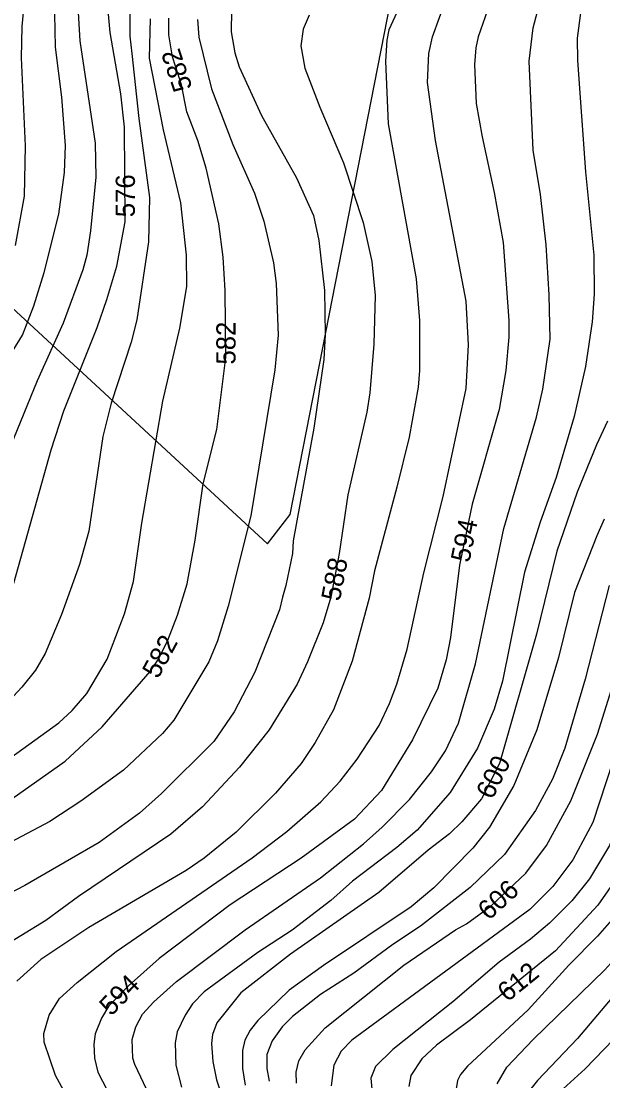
# Model space of a CAD drawing. Extents: x -709418 to -703832, y -1161719 to -1157826.
# Drawn here: x -708650.5 to -708408.6, y -1160123.5 to -1159682.6 of the extents above; entities that cross this region are included whole.
import ezdxf

# ---------------------------------------------------------------- set-up
doc = ezdxf.new("R2010")
doc.units = 0
for name, color, linetype in [('120_vrstevnice hlavní', 7, 'Continuous'), ('121_vrstevnice hlavní_popis', 7, 'Continuous'), ('122_vrstevnice základní', 7, 'Continuous'), ('609_LBC_stav', 7, 'Continuous')]:
    doc.layers.add(name, color=color, linetype=linetype)

msp = doc.modelspace()

# ---------------------------------------------------------------- linework, layer by layer
at = {"layer": '120_vrstevnice hlavní'}
for points in [[(-708527.53, -1159360.45), (-708528.69, -1159383.06), (-708528.4, -1159387.4), (-708527.44, -1159396.57), (-708526.33, -1159411.68), (-708527.06, -1159436.56), (-708528.07, -1159445.23), (-708533.71, -1159466.93), (-708539.93, -1159483.42), (-708563.65, -1159532.02), (-708575.37, -1159552.27), (-708594.46, -1159579.32), (-708613.12, -1159600.58), (-708626.72, -1159617.8), (-708633.37, -1159627.34), (-708641.04, -1159641.37), (-708644.65, -1159650.05), (-708649.43, -1159676.09), (-708650.29, -1159684.77), (-708650.58, -1159697.78), (-708648.85, -1159734.52), (-708649.28, -1159755.35), (-708653.04, -1159775.89)], [(-708314.72, -1159669.14), (-708317.03, -1159706.17), (-708317.9, -1159757.09), (-708321.37, -1159808), (-708323.54, -1159821.89), (-708331.06, -1159840.4), (-708354.49, -1159891.32), (-708372, -1159923.72), (-708380.68, -1159942.23), (-708386.17, -1159956.12), (-708390.66, -1159970), (-708400.64, -1160011.66), (-708405.84, -1160025.55), (-708414.09, -1160039.43), (-708421.47, -1160048.69), (-708430.72, -1160057.95), (-708438.68, -1160064.6), (-708451.7, -1160074.15), (-708470.93, -1160090.64), (-708495.96, -1160110.45), (-708503.19, -1160117.54), (-708505.07, -1160122.46), (-708504.2, -1160131.72)], [(-708491.62, -1159673.19), (-708497.55, -1159686.21), (-708498.42, -1159690.55), (-708498.99, -1159699.23), (-708497.84, -1159725.27), (-708486.27, -1159789.78), (-708484.82, -1159807.13), (-708484.82, -1159827.96), (-708485.4, -1159834.91), (-708489.16, -1159855.74), (-708494.22, -1159876.56), (-708503.62, -1159911.28), (-708505.79, -1159922.71), (-708512.85, -1159948.88), (-708520.67, -1159969.19), (-708528.21, -1159982.73), (-708534, -1159991.41), (-708544.7, -1160003.85), (-708561.05, -1160020.05), (-708574.35, -1160030.9), (-708581.88, -1160035.96), (-708622.38, -1160059.68), (-708642.34, -1160072.99), (-708652.32, -1160082.1)], [(-708591.57, -1159840.69), (-708584.48, -1159810.32), (-708581.59, -1159792.96), (-708581.73, -1159779.94), (-708584.05, -1159758.24), (-708591.28, -1159727.87), (-708597.16, -1159697.97), (-708596.77, -1159681.58)], [(-708657.38, -1159990.83), (-708634.82, -1159974.49), (-708629.32, -1159969.43), (-708623.24, -1159962.34), (-708614.71, -1159948.02), (-708607.48, -1159929.21), (-708603.86, -1159915.76), (-708600.33, -1159891.54), (-708591.57, -1159840.69)], [(-708406.57, -1159849.08), (-708411.2, -1159858.92), (-708419.3, -1159878.59), (-708427.68, -1159903.18), (-708436.22, -1159937.6), (-708451.55, -1159991.41), (-708459.07, -1160006.17), (-708467.17, -1160015.71), (-708472.38, -1160020.77), (-708481.2, -1160027.57), (-708501.77, -1160045.09), (-708538.48, -1160070.82), (-708559.17, -1160086.88), (-708569.15, -1160099.32), (-708570.88, -1160104.23), (-708571.32, -1160108), (-708570.74, -1160115.52), (-708569.29, -1160123.04), (-708565.53, -1160134.32)], [(-708396.3, -1160098.16), (-708415.97, -1160118.55), (-708425.08, -1160126.8)]]:
    msp.add_lwpolyline(points, dxfattribs=at)
at = {"layer": '122_vrstevnice základní'}
for points in [[(-708452.56, -1160124.77), (-708448.51, -1160117.83), (-708437.52, -1160106.26), (-708407.72, -1160077.33), (-708399.05, -1160067.64), (-708389.07, -1160053.03), (-708375.32, -1160027.57), (-708371.13, -1160018.31), (-708364.76, -1159999.8), (-708358.26, -1159972.03), (-708355.51, -1159964.8), (-708350.59, -1159954.53), (-708323.11, -1159912.15), (-708298.81, -1159877.43), (-708289.69, -1159861.23), (-708285.64, -1159849.66), (-708281.45, -1159831.15), (-708279.71, -1159817.26), (-708279.86, -1159801.06), (-708278.12, -1159775.6), (-708277.25, -1159752.46), (-708274.07, -1159713.11), (-708273.93, -1159683.03), (-708272.48, -1159656.99)], [(-708261.63, -1159667.41), (-708261.63, -1159712.54), (-708265.25, -1159769.24), (-708266.55, -1159817.26), (-708269.01, -1159834.62), (-708271.76, -1159846.19), (-708275.09, -1159856.31), (-708279.28, -1159865.86), (-708307.34, -1159915.91), (-708316.74, -1159930.95), (-708335.84, -1159959.01), (-708345.24, -1159975.5), (-708351.6, -1159991.12), (-708362.31, -1160024.1), (-708366.93, -1160035.09), (-708383.71, -1160062.58), (-708392.68, -1160074.58), (-708419.15, -1160105.97), (-708435.79, -1160123.33), (-708438.53, -1160126.8)], [(-708605.31, -1159670.3), (-708605.31, -1159688.81), (-708604.44, -1159696.05), (-708601.55, -1159723.12), (-708597.21, -1159755.93), (-708597.5, -1159774.45), (-708602.42, -1159806.84), (-708604.73, -1159816.1), (-708613.12, -1159841.56), (-708616.59, -1159855.45), (-708622.38, -1159894.79), (-708626.28, -1159908.68), (-708633.8, -1159929.5), (-708640.6, -1159945.7), (-708644.51, -1159952.65), (-708650.29, -1159959.73), (-708662.73, -1159973.04)], [(-708627.01, -1159676.67), (-708626.14, -1159690.84), (-708619.77, -1159733.36), (-708619.48, -1159747.54), (-708621.65, -1159769.82), (-708623.24, -1159779.94), (-708624.84, -1159786.02), (-708633.08, -1159808.29), (-708643.93, -1159832.3), (-708654.92, -1159859.5)], [(-708653.62, -1159916.49), (-708638, -1159860.94), (-708632.79, -1159844.74), (-708618.91, -1159810.03), (-708614.85, -1159798.46), (-708610.8, -1159784.57), (-708607.33, -1159766.06), (-708607.48, -1159726.71), (-708609.07, -1159712.83), (-708613.55, -1159687.37), (-708614.71, -1159673.48)], [(-708630.62, -1160131.72), (-708636.26, -1160121.3), (-708640.89, -1160107.42), (-708641.04, -1160103.8), (-708638.86, -1160096.13), (-708634.53, -1160089.33), (-708627.29, -1160082.54), (-708610.95, -1160069.66), (-708554.39, -1160030.75), (-708540.07, -1160019.76), (-708525.9, -1160007.47), (-708517.8, -1159998.79), (-708510.71, -1159989.68), (-708501.6, -1159975.65), (-708497.26, -1159966.53), (-708494.22, -1159958.43), (-708490.03, -1159943.97), (-708483.08, -1159912.15), (-708474.98, -1159880.32), (-708465.44, -1159835.48), (-708464.42, -1159817.26), (-708465.44, -1159799.03), (-708478.17, -1159732.21), (-708481.49, -1159708.05), (-708480.91, -1159696.05), (-708479.47, -1159689.1), (-708473.54, -1159672.9)], [(-708455.6, -1159675.22), (-708460.37, -1159689.1), (-708461.39, -1159693.73), (-708461.97, -1159700.68), (-708461.24, -1159716.88), (-708458.78, -1159730.76), (-708453.72, -1159753.91), (-708450.1, -1159774.73), (-708447.65, -1159807.13), (-708447.65, -1159814.08), (-708448.95, -1159827.96), (-708451.7, -1159844.16), (-708462.98, -1159883.51), (-708468.19, -1159908.96), (-708471.95, -1159939.05), (-708473.68, -1159948.31), (-708477.15, -1159960.17), (-708487.71, -1159981.57), (-708500.59, -1160002.69), (-708511.87, -1160014.7), (-708534.08, -1160030.87), (-708563.65, -1160050.28), (-708593.16, -1160072.56), (-708605.89, -1160083.98), (-708613.99, -1160092.37), (-708617.17, -1160097.44), (-708619.77, -1160103.94), (-708620.35, -1160108.28), (-708620.06, -1160114.07), (-708618.61, -1160119.85), (-708612.69, -1160131.43)], [(-708597.21, -1160129.69), (-708603.28, -1160116.67), (-708604.01, -1160114.07), (-708604.3, -1160106.26), (-708602.85, -1160101.05), (-708600.1, -1160095.84), (-708595.33, -1160090.64), (-708585.93, -1160082.25), (-708557.29, -1160060.7), (-708526.04, -1160039), (-708508.11, -1160024.97), (-708500.3, -1160018.03), (-708489.01, -1160006.45), (-708479.9, -1159994.88), (-708473.97, -1159986.2), (-708468.62, -1159974.63), (-708461.53, -1159950.04), (-708449.82, -1159893.63), (-708436.22, -1159847.34), (-708433.47, -1159835.77), (-708430.43, -1159814.95), (-708430.87, -1159796.43), (-708432.17, -1159775.6), (-708434.48, -1159754.77), (-708437.52, -1159736.26), (-708439.26, -1159699.23), (-708437.52, -1159685.34), (-708434.48, -1159673.77)], [(-708665.05, -1159837.51), (-708650, -1159813.21), (-708645.23, -1159801.06), (-708640.89, -1159787.17), (-708634.82, -1159762.87), (-708632.5, -1159745.52), (-708632.07, -1159734.38), (-708633.66, -1159714.27), (-708636.26, -1159693.44), (-708636.55, -1159679.56)], [(-708562.97, -1159678.03), (-708563.22, -1159687.08), (-708561.62, -1159695.76), (-708559.89, -1159701.54), (-708550.49, -1159721.79), (-708536.02, -1159747.83), (-708528.94, -1159763.45), (-708526.77, -1159773.87), (-708524.31, -1159794.7), (-708524.02, -1159812.92), (-708524.6, -1159823.33), (-708528.79, -1159851.97), (-708537.33, -1159898.84), (-708537.61, -1159904.05), (-708540.4, -1159917.42), (-708541.81, -1159922.27), (-708543.05, -1159927.58), (-708553.38, -1159953.51), (-708561.92, -1159970), (-708570.45, -1159982.3), (-708592.15, -1160004), (-708601.26, -1160012.09), (-708618.04, -1160024.39), (-708648.99, -1160042.18), (-708662.44, -1160049.12)], [(-708530.67, -1159680.14), (-708533.28, -1159685.92), (-708534.14, -1159692.86), (-708532.55, -1159702.12), (-708526.33, -1159718.32), (-708516.5, -1159741.47), (-708508.25, -1159766.34), (-708504.64, -1159782.55), (-708503.33, -1159796.72), (-708503.77, -1159816.97), (-708505.5, -1159837.22), (-708506.81, -1159845.32), (-708514.62, -1159879.75), (-708518.23, -1159904.05), (-708521.7, -1159922.27), (-708524.89, -1159932.98), (-708531.4, -1159949.18), (-708535.73, -1159958.43), (-708547.31, -1159977.53), (-708559.74, -1159993), (-708575.08, -1160009.49), (-708588.24, -1160020.92), (-708626.72, -1160046.81), (-708640.31, -1160056.79), (-708661.14, -1160069.52)], [(-708656.8, -1160007.9), (-708632.21, -1159990.54), (-708616.88, -1159976.22), (-708596.92, -1159953.23), (-708593.45, -1159948.02), (-708589.54, -1159940.21), (-708585.49, -1159929.79), (-708581.44, -1159916.78), (-708578.11, -1159898.55), (-708574.79, -1159875.12), (-708569.15, -1159852.55), (-708565.39, -1159822.47), (-708565.68, -1159794.7), (-708566.54, -1159780.81), (-708568.28, -1159766.92), (-708573.63, -1159743.78), (-708577.1, -1159732.21), (-708581.59, -1159720.35), (-708583.9, -1159709.06), (-708587.52, -1159697.49), (-708589.11, -1159688.24), (-708589.11, -1159681.29)], [(-708417.7, -1159678.11), (-708419.3, -1159689.68), (-708419.15, -1159698.94), (-708415.82, -1159745.23), (-708412.35, -1159779.94), (-708412.21, -1159796.14), (-708413.08, -1159807.71), (-708415.82, -1159826.23), (-708420.45, -1159847.06), (-708427.97, -1159872.51), (-708434.63, -1159891.03), (-708441.14, -1159911.86), (-708450.25, -1159957.28), (-708453.72, -1159968.85), (-708460.66, -1159985.05), (-708472.09, -1160003.56), (-708485.83, -1160019.18), (-708494.22, -1160026.42), (-708512.74, -1160040.45), (-708521.7, -1160048.55), (-708537.76, -1160060.84), (-708552.08, -1160070.1), (-708574.35, -1160086.44), (-708579.27, -1160091.51), (-708582.31, -1160096.13), (-708585.64, -1160103.08), (-708586.5, -1160107.71), (-708586.22, -1160116.96), (-708583.9, -1160126.22)], [(-708332.22, -1159676.95), (-708333.67, -1159697.78), (-708333.52, -1159716.01), (-708332.08, -1159752.46), (-708334.24, -1159801.93), (-708336.7, -1159816.39), (-708343.21, -1159839.53), (-708347.41, -1159851.11), (-708358.98, -1159872.8), (-708363.9, -1159883.22), (-708370.55, -1159893.63), (-708374.46, -1159901.44), (-708379.81, -1159914.46), (-708393.84, -1159953.51), (-708401.65, -1159982.15), (-708412.79, -1160016), (-708421.03, -1160031.62), (-708429.42, -1160042.61), (-708438.97, -1160052.16), (-708513.03, -1160106.55), (-708517.36, -1160111.18), (-708520.4, -1160116.96), (-708521.56, -1160125.64)], [(-708577.11, -1159681.93), (-708576.61, -1159689.27), (-708571.32, -1159710.8), (-708562.49, -1159733.94), (-708553.53, -1159754.19), (-708549.62, -1159765.77), (-708545.57, -1159783.12), (-708544.41, -1159791.8), (-708543.69, -1159813.21), (-708544.99, -1159827.67), (-708554.97, -1159888.42), (-708564.37, -1159926.03), (-708568.86, -1159940.5), (-708572.47, -1159949.18), (-708587.08, -1159973.48), (-708591.71, -1159978.97), (-708607.91, -1159994.3), (-708625.7, -1160007.18), (-708638.58, -1160015.57), (-708662.3, -1160028.15)], [(-708408.01, -1159889.87), (-708411.05, -1159896.81), (-708420.41, -1159920.28), (-708426.96, -1159947.44), (-708436.07, -1159977.53), (-708445.62, -1160000.67), (-708455.75, -1160018.03), (-708462.69, -1160026.7), (-708478.89, -1160043.19), (-708488.29, -1160051.15), (-708524.71, -1160075.55), (-708539.08, -1160085.83), (-708552.08, -1160098.45), (-708555.26, -1160102.5), (-708557.43, -1160106.55), (-708558.44, -1160110.89), (-708558.44, -1160118.41), (-708557.29, -1160125.35)], [(-708405.99, -1159917.35), (-708415.97, -1159956.41), (-708424.36, -1159985.05), (-708429.57, -1159998.06), (-708436.65, -1160011.08), (-708449.53, -1160029.31), (-708463.7, -1160043.05), (-708484.39, -1160059.1), (-708495.96, -1160066.77), (-708512.16, -1160078.78), (-708526.04, -1160087.6), (-708537.61, -1160096.71), (-708541.95, -1160101.05), (-708546.15, -1160106.84), (-708548.32, -1160112.62), (-708548.32, -1160118.41), (-708547.31, -1160123.62)], [(-708536.02, -1160124.48), (-708536.17, -1160119.85), (-708535.01, -1160115.23), (-708532.41, -1160110.6), (-708524.02, -1160101.49), (-708491.33, -1160075.45), (-708469.92, -1160060.7), (-708465.29, -1160058.24), (-708455.02, -1160050.72), (-708440.56, -1160037.12), (-708432.02, -1160025.55), (-708421.9, -1160007.03), (-708410.76, -1159979.26), (-708404.98, -1159960.75)], [(-708402.37, -1160038.56), (-708410.62, -1160050.43), (-708428.26, -1160069.37), (-708463.56, -1160098.16), (-708477.73, -1160108.72), (-708483.81, -1160114.36), (-708488.44, -1160121.3), (-708489.3, -1160125.93)], [(-708399.19, -1160049.99), (-708410.76, -1160063.3), (-708422.77, -1160075.45), (-708439.69, -1160093.96), (-708464.86, -1160117.4), (-708467.75, -1160120.87), (-708469.05, -1160123.33), (-708469.92, -1160128.53)]]:
    msp.add_lwpolyline(points, dxfattribs=at)
at = {"layer": '609_LBC_stav'}
msp.add_lwpolyline([(-708714.45, -1159743.35), (-708658.04, -1159798.39), (-708548.12, -1159900.08), (-708538.67, -1159887.93), (-708476.53, -1159570.63), (-708469.78, -1159508.53), (-708476.53, -1159454.52), (-708467.08, -1159418.06), (-708467.08, -1159395.11), (-708560.28, -1159416.71), (-708625.12, -1159419.42), (-708727.77, -1159459.92), (-708773.68, -1159459.8), (-708776.69, -1159502.72), (-708757.49, -1159698.9), (-708714.45, -1159743.35)], dxfattribs=at)

# ---------------------------------------------------------------- texts
at = {"layer": '121_vrstevnice hlavní_popis'}
for s, rotation, p in [('582', 108.4244, (-708579.21, -1159710.31)), ('576', 89.8993, (-708603.23, -1159764.18)), ('582', 90.0017, (-708561.35, -1159825.48)), ('594', 78.5749, (-708464.11, -1159908.18)), ('588', 79.2102, (-708517.97, -1159924.24)), ('582', 61.6043, (-708593.58, -1159956.58)), ('600', 63.8507, (-708454.53, -1160006.83)), ('606', 42.1786, (-708456.07, -1160057.07)), ('612', 39.0997, (-708448.29, -1160090.99)), ('594', 45.5895, (-708613.11, -1160096.9))]:
    msp.add_text(s, height=8, rotation=rotation, dxfattribs=at).set_placement(p)

doc.saveas('drawing.dxf')
